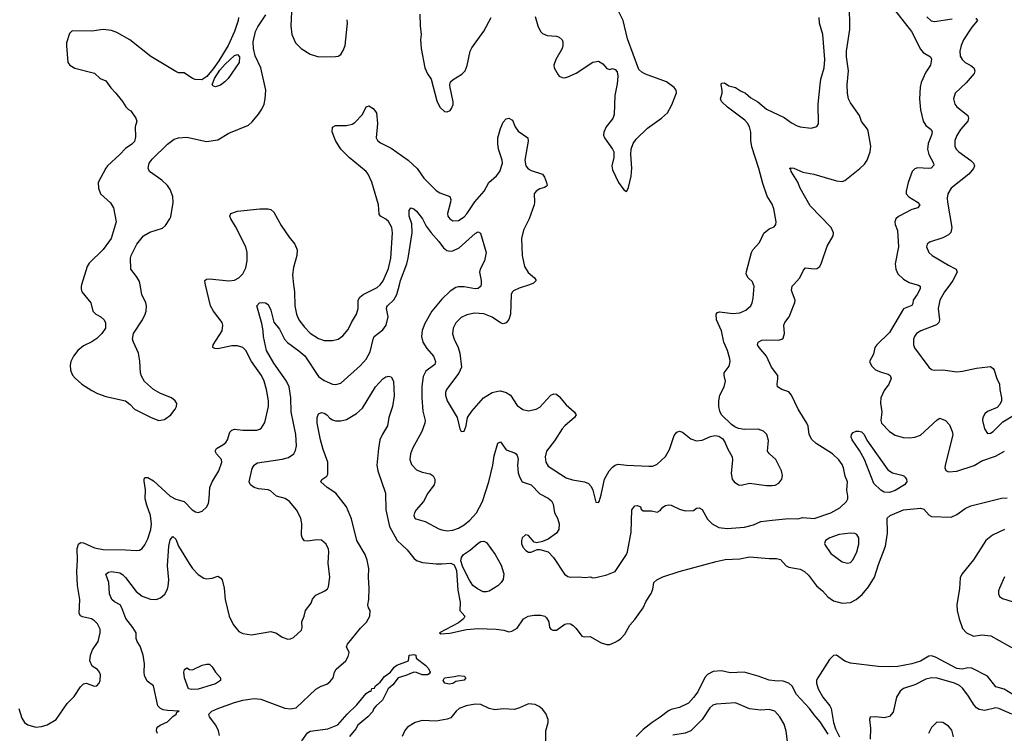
# Model space of a CAD drawing. Header units: inches. Extents: x 1682530 to 1839546, y 640742 to 791647.
# Tile 849 of 923: x 1812055 to 1819090, y 726792 to 731895. Entities that reach past the tile are written whole.
import ezdxf

# ---------------------------------------------------------------- set-up
doc = ezdxf.new("R2010")
doc.units = ezdxf.units.IN
doc.header["$MEASUREMENT"] = 0
doc.layers.add('B8712', color=7, linetype='Continuous')
doc.layers.add('B8713', color=7, linetype='Continuous')

msp = doc.modelspace()

# ---------------------------------------------------------------- linework, layer by layer
at = {"layer": 'B8712', "color": 5}
for points, elevation in [([(1812049, 726969), (1812070, 726901), (1812090, 726870.7), (1812112.3, 726852.3), (1812170, 726837.1), (1812210, 726841.6), (1812250, 726853), (1812314.5, 726890), (1812394.6, 727005.4), (1812443.3, 727056.7), (1812490, 727124.9), (1812510, 727145.5), (1812530.4, 727150.4), (1812590, 727130.5), (1812607, 727133), (1812623.7, 727150), (1812629.5, 727170), (1812631.3, 727210), (1812625.1, 727230), (1812610, 727249.4), (1812571.5, 727271.5), (1812555.6, 727310), (1812560.7, 727350), (1812574, 727390), (1812616.5, 727450), (1812630.5, 727510), (1812630, 727538), (1812610, 727575.8), (1812590, 727596.9), (1812569, 727610), (1812504.4, 727624.4), (1812490, 727632), (1812478.9, 727650), (1812485, 727750), (1812468.2, 727850), (1812462.8, 727950), (1812468.1, 728030), (1812466.2, 728113.8), (1812475, 728145), (1812490, 728155.6), (1812510, 728155), (1812590, 728118.6), (1812650, 728105.5), (1812810, 728104.2), (1812890, 728099), (1812910, 728102.6), (1812930, 728114), (1812950, 728139.3), (1812970, 728183), (1812991.4, 728250), (1812997, 728290), (1812989.8, 728350.2), (1812963.4, 728423.4), (1812952.1, 728470), (1812952.8, 728532.8), (1812943.8, 728596.2), (1812943.8, 728610), (1812950, 728622.4), (1812970, 728620.7), (1813010, 728598.8), (1813130, 728487.2), (1813170, 728467.1), (1813230, 728448.8), (1813288, 728390), (1813310, 728375.5), (1813330, 728370.6), (1813358.7, 728381.3), (1813389.7, 728410.3), (1813403.5, 728436.5), (1813409.7, 728470.3), (1813413.1, 728550), (1813429.8, 728590), (1813476.4, 728670), (1813499.7, 728730), (1813497.4, 728750), (1813462, 728790), (1813451.3, 728810), (1813461.6, 728830), (1813505.9, 728854.1), (1813527.1, 728872.8), (1813538.4, 728890), (1813555.2, 728944.8), (1813570, 728960.9), (1813590, 728966), (1813650, 728959.2), (1813750, 728959.5), (1813770, 728966.7), (1813782.5, 728977.5), (1813805.2, 729014.8), (1813831.6, 729130), (1813831.6, 729170), (1813818.5, 729250), (1813801, 729310), (1813782.9, 729350), (1813711.7, 729450), (1813670.8, 729530), (1813650, 729550.7), (1813610, 729562.2), (1813570, 729562), (1813470, 729542.4), (1813450, 729543.5), (1813435.1, 729550), (1813437.7, 729570), (1813500.3, 729670), (1813506.2, 729710), (1813500.4, 729730), (1813439.4, 729810), (1813417.5, 729850), (1813381.5, 730000)], 580), ([(1812497, 730000), (1812494, 729990), (1812493.4, 729970), (1812499.1, 729950), (1812563, 729870), (1812577.1, 729810), (1812599.1, 729790), (1812634.8, 729770), (1812659.1, 729750), (1812668.3, 729728.3), (1812668.4, 729690), (1812641.3, 729650), (1812604.8, 729615.2), (1812570, 729591.2), (1812510, 729562.4), (1812470.4, 729530), (1812439.3, 729490), (1812420.4, 729450), (1812416.1, 729423.9), (1812417.6, 729390), (1812432.5, 729352.5), (1812450, 729332.4), (1812499.1, 729290), (1812570, 729243.1), (1812610, 729222.4), (1812670, 729201.6), (1812810, 729170.5), (1812843.9, 729143.9), (1812874, 729110), (1812994.8, 729050), (1813050, 729028.9), (1813090, 729037), (1813135.6, 729070), (1813164.5, 729110), (1813174.5, 729130), (1813178, 729150), (1813165.2, 729170), (1813139, 729190), (1813062, 729222), (1813009.8, 729249.8), (1812947.3, 729307.3), (1812925.3, 729345.3), (1812917.7, 729370), (1812913.6, 729453.6), (1812904.7, 729510), (1812866.9, 729590), (1812861.7, 729610), (1812868.4, 729650), (1812931.2, 729750), (1812951.3, 729790), (1812958, 729810), (1812960.5, 729850), (1812956.3, 729870), (1812927.8, 729930), (1812914.4, 730000)], 620), ([(1813039.7, 726790), (1813033, 726810), (1813035.6, 726830), (1813042.2, 726837.8), (1813058, 726850), (1813110, 726874.9), (1813147.8, 726912.2), (1813173.6, 726930), (1813176.5, 726943.5), (1813195.3, 726950), (1813110, 726954.3), (1813080.4, 726960.4), (1813060.9, 726970), (1813042.9, 726990), (1813011, 727131), (1812965.1, 727165.1), (1812946.7, 727206.7), (1812943.9, 727230), (1812947.4, 727290), (1812938, 727350), (1812916.7, 727416.6), (1812893.3, 727450), (1812887.3, 727470), (1812888, 727510), (1812863.9, 727550), (1812812.9, 727613), (1812783.8, 727690), (1812772, 727710), (1812731.8, 727731.8), (1812713, 727750), (1812697.4, 727790), (1812691.8, 727871.8), (1812669.2, 727930), (1812690, 727945.5), (1812710, 727948.7), (1812770, 727940.2), (1812790, 727927.6), (1812810, 727906.3), (1812887.1, 727807), (1812930, 727773.6), (1812990, 727751.6), (1813029.7, 727750.3), (1813060.1, 727759.9), (1813092.2, 727787.8), (1813110, 727822.8), (1813115.4, 727844.6), (1813119.8, 727890), (1813109.9, 727990), (1813119.3, 728130), (1813130, 728174.9), (1813150, 728199.1), (1813170, 728180.7), (1813188.9, 728130), (1813265.4, 728005.4), (1813290, 727970.3), (1813330, 727928.5), (1813370, 727902.4), (1813390, 727896.4), (1813430, 727901.6), (1813470, 727914.9), (1813490, 727904.9), (1813501.6, 727890), (1813515.6, 727830), (1813523.8, 727750), (1813552.2, 727630), (1813579.3, 727570), (1813619.9, 727519.9), (1813650, 727506), (1813710, 727495.8), (1813850, 727520.4), (1813890, 727508), (1813930, 727480.5), (1813970, 727465.5), (1813990, 727467.7), (1814010, 727476.3), (1814067.3, 727530), (1814071.8, 727550), (1814071.5, 727590), (1814087.6, 727630), (1814096.2, 727670), (1814136.4, 727723.6), (1814147.6, 727752.4), (1814170, 727779.3), (1814234, 727810), (1814253.8, 727826.2), (1814260.9, 727839.1), (1814269.6, 727910), (1814259.7, 728010), (1814264.2, 728090), (1814260.7, 728110), (1814243.9, 728143.9), (1814210, 728172.3), (1814176.6, 728176.6), (1814110, 728167), (1814090, 728169.5), (1814080.1, 728180.1), (1814071.8, 728191.8), (1814067.8, 728210), (1814069.6, 728290), (1814063, 728330), (1814033.6, 728390), (1813982.9, 728450), (1813950.8, 728470.8), (1813890, 728488.2), (1813846, 728526), (1813830, 728534.3), (1813760.6, 728540.6), (1813730.9, 728550.9), (1813703.6, 728570), (1813693.3, 728590), (1813714.6, 728685.4), (1813729.8, 728710.2), (1813741, 728719), (1813754.3, 728725.7), (1813930, 728751.8), (1813975.6, 728764.4), (1814013.5, 728790), (1814026.5, 728813.5), (1814032.3, 728847.7), (1814026.8, 728930), (1813995.2, 729090), (1813991.7, 729191.7), (1813979, 729270), (1813960.8, 729310), (1813870, 729438.7), (1813818.5, 729530), (1813796.3, 729630), (1813795.1, 729670), (1813783.8, 729723.8), (1813749.3, 729850), (1813768.7, 729870), (1813793, 729873), (1813810.7, 729870.7), (1813830, 729858), (1813850, 729818), (1813871.7, 729731.7), (1813910, 729681.7), (1813945.6, 729610), (1813967.1, 729587.1), (1814050, 729528.1), (1814091.6, 729491.6), (1814190, 729343.6), (1814230, 729315.2), (1814290, 729288.9), (1814313.6, 729286.4), (1814350, 729295.8), (1814490, 729423.1), (1814530, 729468.8), (1814559.3, 729520.7), (1814579.2, 729610), (1814588.4, 729630), (1814650, 729677.4), (1814673.6, 729710), (1814687.8, 729770), (1814675.3, 729830), (1814678.6, 729841.4), (1814681.7, 729850), (1814728.9, 729891.1), (1814749.2, 729930), (1814767.2, 730000)], 560), ([(1814011.7, 730000), (1814017.8, 729950), (1814021.6, 729850), (1814032.8, 729790), (1814050.3, 729750), (1814090, 729695.3), (1814130, 729654.6), (1814190, 729614.9), (1814230, 729601.7), (1814290, 729601.1), (1814330, 729611.8), (1814364.7, 729635.3), (1814400.9, 729679.1), (1814424.5, 729730), (1814462, 729790), (1814472.8, 729830), (1814474, 729890), (1814483.8, 729910), (1814509.3, 729930.7), (1814610, 729981.1), (1814630, 729998.5), (1814631.1, 730000)], 580), ([(1815350.7, 730000), (1815350, 729989.5), (1815330, 729972.8), (1815310.1, 729969.8), (1815230, 729984.5), (1815190, 729985), (1815170, 729979.5), (1815130, 729955), (1815070, 729896.2), (1814999, 729810), (1814950, 729722), (1814930, 729672.3), (1814924.8, 729630), (1814935.2, 729590), (1814962.7, 729542.7), (1815010.2, 729490), (1815026.7, 729450), (1815021.1, 729430), (1814957.4, 729382.6), (1814937.1, 729342.9), (1814927.5, 729272.5), (1814927.4, 729190), (1814935.4, 729095.4), (1814951, 729030), (1814949.2, 729010), (1814929.1, 728950), (1814860.7, 728830), (1814846.5, 728790), (1814842.8, 728750), (1814853.9, 728713.9), (1814890, 728676.5), (1814930, 728658.9), (1814988.5, 728648.5), (1815010, 728634), (1815021.6, 728610), (1815021.3, 728590), (1815015.3, 728570), (1814970.3, 728510), (1814939.5, 728450), (1814886.4, 728390), (1814875.5, 728370), (1814870.6, 728350), (1814877.3, 728330), (1814884.8, 728324.8), (1814952.1, 728307.9), (1815050, 728254.6), (1815070, 728246.3), (1815110, 728239.5), (1815150, 728245.7), (1815190, 728260.3), (1815230, 728282.7), (1815270, 728315.6), (1815319.3, 728370), (1815361.1, 728450), (1815406.1, 728590), (1815435, 728710), (1815444.4, 728775.6), (1815470, 728866.8), (1815490, 728877.3), (1815530, 728820.4), (1815590, 728798.7), (1815603, 728790), (1815610, 728778.8), (1815615.1, 728755.1), (1815610.3, 728710), (1815615.8, 728655.8), (1815625.5, 728625.5), (1815644.9, 728590), (1815709, 728569), (1815770, 728504), (1815830, 728474.3), (1815853.9, 728453.9), (1815865.2, 728430), (1815875.6, 728370), (1815896.2, 728330), (1815910.2, 728290), (1815906.3, 728250), (1815890, 728224.2), (1815830, 728181.3), (1815790, 728163.7), (1815750, 728154.5), (1815730, 728158), (1815690, 728205.7), (1815670, 728212.4), (1815666, 728210), (1815645.8, 728190), (1815639.3, 728170), (1815639.8, 728150), (1815650, 728123.1), (1815670, 728099.1), (1815690, 728087.7), (1815710, 728088), (1815752.9, 728107.1), (1815770, 728107.3), (1815830, 728090.5), (1815868.2, 728050), (1815946.4, 727930), (1815970, 727912.7), (1815990, 727908.2), (1816050, 727910.6), (1816094, 727906), (1816130, 727911), (1816150, 727904.7), (1816170, 727906), (1816250, 727926), (1816309.6, 727950.4), (1816389.7, 728070), (1816396.8, 728090), (1816424.7, 728230), (1816429.5, 728390), (1816450, 728418), (1816470, 728422), (1816490, 728411.3), (1816496, 728396), (1816510, 728382), (1816570, 728384), (1816610, 728374.8), (1816630, 728386), (1816650, 728410.5), (1816670, 728421.6), (1816690, 728426), (1816710, 728423.8), (1816770, 728394), (1816810, 728382.8), (1816870, 728386), (1816890, 728402.8), (1816910, 728405.5), (1816930, 728392.4), (1816970, 728324), (1817001.5, 728290), (1817050, 728263.5), (1817110, 728256.3), (1817232.7, 728267.3), (1817296.9, 728283.1), (1817350, 728306), (1817430, 728316.9), (1817550, 728328.8), (1817613.4, 728326.6), (1817650, 728336.4), (1817730, 728329.2), (1817850, 728369.4), (1817914.8, 728405.2), (1817962, 728450), (1817971.3, 728470), (1817972.5, 728487.5), (1817965.4, 728530), (1817969.6, 728590), (1817952.4, 728630), (1817940.4, 728690), (1817930, 728714.5), (1817908.1, 728748.1), (1817862, 728790), (1817745.3, 728865.3), (1817713.2, 728893.2), (1817695, 728930), (1817687.7, 728987.7), (1817679.7, 729010), (1817617.6, 729110), (1817569.8, 729209.8), (1817550, 729234.7), (1817499, 729250), (1817469.6, 729269.7), (1817466, 729290), (1817472.6, 729327.4), (1817471.2, 729350), (1817426.2, 729410), (1817389.9, 729489.8), (1817336.9, 729550), (1817325.6, 729570), (1817332, 729590), (1817356.8, 729603.2), (1817390, 729606.9), (1817475.8, 729604.2), (1817501.2, 729610), (1817510, 729618.8), (1817519.7, 729650), (1817515.1, 729710), (1817522.4, 729730), (1817552.1, 729770), (1817592.5, 729872.5), (1817595.1, 729890), (1817570, 729958), (1817573, 729990), (1817582.5, 730000)], 560), ([(1815696.6, 730000), (1815624, 729976), (1815583.2, 729956.8), (1815572.8, 729947.2), (1815566, 729930), (1815562.2, 729790), (1815549.4, 729750.6), (1815530, 729728), (1815510, 729720.4), (1815490, 729727.4), (1815430, 729767.4), (1815370, 729790.7), (1815303.7, 729796.3), (1815250, 729785.4), (1815210, 729766), (1815170, 729727.3), (1815151.5, 729690), (1815148.2, 729648.2), (1815159.1, 729610), (1815186.8, 729550), (1815199.4, 729510), (1815210.2, 729410), (1815192.8, 729367.2), (1815105.3, 729250), (1815097.6, 729230), (1815097.6, 729210), (1815109.1, 729169.1), (1815179.3, 729050), (1815198.8, 728970), (1815210, 728951.3), (1815230, 728952), (1815245.2, 728990), (1815255.1, 729050), (1815285, 729095), (1815369.2, 729190.8), (1815430, 729228.2), (1815470, 729239.7), (1815490, 729240.2), (1815530.1, 729230.1), (1815560.3, 729210), (1815610, 729136.4), (1815650, 729106.7), (1815690, 729097.6), (1815744, 729110), (1815770, 729125.3), (1815850, 729210.6), (1815870, 729220.7), (1815890, 729216.3), (1815910, 729200.5), (1815960.2, 729140.2), (1816016.3, 729090), (1816030.5, 729070), (1816019.3, 729050), (1815950.3, 728990), (1815931.7, 728968.3), (1815875.6, 728884.4), (1815818.2, 728810), (1815808.2, 728770), (1815814.3, 728730), (1815830, 728702.6), (1815959.6, 728619.6), (1816005.1, 728605.1), (1816091.1, 728591.1), (1816118.2, 728578.2), (1816137.2, 728557.2), (1816150.3, 728530.3), (1816170, 728446), (1816190, 728442.8), (1816194, 728450), (1816210, 728498), (1816234.2, 728610), (1816266.5, 728670), (1816290, 728695.2), (1816310, 728710.2), (1816330, 728717.6), (1816390, 728710.2), (1816550, 728701.8), (1816576.3, 728703.7), (1816606.3, 728713.7), (1816670, 728770.6), (1816698, 728822), (1816730, 728922), (1816750, 728945.5), (1816770, 728953), (1816790, 728946), (1816850, 728898), (1816890, 728884.2), (1816930, 728888.5), (1816990, 728914.9), (1817021.4, 728921.4), (1817050, 728917.3), (1817077.6, 728897.6), (1817096.3, 728870), (1817112.4, 728830), (1817145.5, 728770), (1817148.1, 728748.1), (1817137.1, 728650), (1817146, 728610), (1817159.1, 728590), (1817190, 728568.2), (1817210, 728566), (1817270, 728580.3), (1817390, 728564.9), (1817430, 728564.4), (1817453.3, 728566.7), (1817479.1, 728580.9), (1817500.9, 728610), (1817504.5, 728635.5), (1817498.7, 728670), (1817458, 728750), (1817411.2, 728790), (1817397.4, 728810), (1817405.6, 728885.6), (1817392.3, 728930), (1817370, 728951.8), (1817330, 728967.6), (1817230, 728963.6), (1817190, 728971.6), (1817163.5, 728983.5), (1817140.5, 729000.5), (1817070, 729069.3), (1817056.9, 729096.9), (1817050, 729128), (1817049.7, 729170), (1817057.4, 729210), (1817087.6, 729270), (1817098.4, 729310), (1817087.3, 729350), (1817087.3, 729370), (1817123.3, 729416.7), (1817131.5, 729450), (1817129.6, 729470), (1817110.9, 729530), (1817086.2, 729590), (1817068.8, 729670), (1817033.6, 729750), (1817029.8, 729790.2), (1817039.7, 729800.3), (1817054, 729806), (1817150, 729794.9), (1817200.6, 729799.4), (1817243, 729817), (1817277.4, 729850), (1817288.4, 729870), (1817296, 729904), (1817301.8, 729990), (1817298.1, 730000)], 580), ([(1818468.1, 730000), (1818477.5, 729997.5), (1818488.2, 729990), (1818487.9, 729970), (1818467.5, 729930), (1818438, 729890), (1818434.8, 729865.2), (1818428.1, 729851.9), (1818370, 729827.8), (1818270, 729658.8), (1818178, 729570), (1818165.3, 729550), (1818155.6, 729504.4), (1818126.7, 729450), (1818141.1, 729421.1), (1818170, 729392.4), (1818210, 729373.7), (1818259.5, 729359.5), (1818274.8, 729350), (1818282, 729330), (1818263.8, 729290), (1818230, 729243.7), (1818206.3, 729190), (1818205.8, 729154.1), (1818214.9, 729090), (1818207.9, 729030), (1818212, 729010), (1818268.9, 728950), (1818310, 728924.9), (1818366.6, 728906.6), (1818414.2, 728905.9), (1818450, 728910.3), (1818490, 728923.7), (1818610, 729034.9), (1818630, 729044.9), (1818670.2, 729030.2), (1818697, 728997), (1818717.6, 728950), (1818721.3, 728930), (1818667.5, 728707.5), (1818665.8, 728690), (1818671.2, 728671.2), (1818690, 728661), (1818750, 728666.4), (1818873.2, 728706.8), (1818930, 728740.1), (1819026.4, 728773.6), (1819091, 728809)], 560), ([(1818699.6, 730000), (1818661.6, 729950), (1818628.4, 729890), (1818617.5, 729830), (1818626.5, 729750), (1818621.3, 729730), (1818605.7, 729714.3), (1818492.7, 729670), (1818462, 729650), (1818447.8, 729630), (1818440.8, 729610), (1818441.2, 729570), (1818448.9, 729548.9), (1818550, 729410.3), (1818570, 729394.6), (1818588.1, 729388.1), (1818650, 729390.2), (1818750, 729376.5), (1818790, 729381.2), (1818890, 729404.4), (1818973, 729413), (1818990, 729414.6), (1819010, 729402), (1819017.6, 729390), (1819035.8, 729330), (1819056.3, 729290), (1819056.4, 729250), (1819068.5, 729190), (1819068.4, 729170), (1819057.7, 729142.3), (1819037.7, 729122.3), (1818970, 729093.6), (1818950, 729076), (1818935.5, 729050), (1818933, 729030), (1818948.8, 728968.8), (1818970, 728936), (1818990, 728938.8), (1819010, 728950.7), (1819079.5, 729020.5), (1819150, 729062.4)], 580), ([(1813482.7, 726777.3), (1813475.6, 726810), (1813456.8, 726850), (1813411.9, 726910), (1813407, 726930), (1813428.4, 726950), (1813471.5, 726970), (1813590, 727012.2), (1813650, 727029.4), (1813730, 727040.7), (1813777.6, 727037.6), (1813950, 726973), (1813990, 726968.4), (1814030, 726974.8), (1814171, 727109), (1814209.2, 727130), (1814250, 727144.9), (1814270, 727159.3), (1814293.6, 727190), (1814303.7, 727230), (1814317, 727250), (1814385.2, 727310), (1814402, 727342), (1814409.2, 727370), (1814389.3, 727410), (1814396, 727430), (1814490, 727544.4), (1814533.1, 727586.9), (1814555.8, 727630), (1814558.3, 727670), (1814546.3, 727690), (1814542.7, 727710), (1814548.4, 727750), (1814550.6, 727830), (1814546.2, 727910), (1814549, 727971), (1814536.5, 728030), (1814522.5, 728070), (1814462.5, 728170), (1814425.5, 728325.5), (1814390, 728412.3), (1814314.5, 728510), (1814252, 728550), (1814207.3, 728590), (1814212.7, 728607.3), (1814248.7, 728630), (1814255.5, 728644.5), (1814255.6, 728730), (1814222.6, 728822.6), (1814205.1, 728890), (1814179.7, 729010), (1814180.7, 729050), (1814190, 729076), (1814210, 729086.8), (1814230, 729082), (1814250, 729070.5), (1814270, 729046.8), (1814290, 729033.4), (1814310, 729027.7), (1814350, 729026), (1814390, 729037), (1814460.9, 729079.1), (1814502.9, 729117.1), (1814596, 729270), (1814650, 729326), (1814670, 729341), (1814690, 729346), (1814710, 729342), (1814726, 729310), (1814730, 729206), (1814717.6, 729130), (1814692.2, 729050), (1814683.1, 728990), (1814647.8, 728932.2), (1814628.3, 728890), (1814617.7, 728830), (1814607.1, 728710), (1814612.5, 728670), (1814668.7, 728508.7), (1814671.9, 728390), (1814695.9, 728270), (1814752.8, 728170), (1814823.8, 728103.8), (1814870, 728043.8), (1814890, 728028.2), (1814933.4, 728013.4), (1815030, 728004.6), (1815070, 728003.6), (1815136, 728010), (1815158, 727998), (1815175.8, 727955.8), (1815184.1, 727815.9), (1815200.8, 727730), (1815199.1, 727670), (1815234.8, 727630), (1815224.9, 727610), (1815190, 727583.1), (1815054, 727510), (1815064.5, 727504.5), (1815127.7, 727507.7), (1815246.2, 727533.8), (1815330, 727541.9), (1815458, 727538), (1815514, 727530), (1815550, 727518.8), (1815570, 727522), (1815610, 727543.8), (1815654.7, 727610), (1815688.4, 727630), (1815730, 727638.1), (1815777.4, 727637.4), (1815806.8, 727630), (1815818.9, 727618.9), (1815834.4, 727590), (1815840.5, 727550), (1815850, 727537.3), (1815864.7, 727530), (1815890, 727530.4), (1815950, 727573.1), (1815970, 727577.7), (1815990, 727574), (1816010, 727562.3), (1816030, 727541.7), (1816070, 727487.2), (1816090, 727481.3), (1816130, 727483.8), (1816210, 727439.5), (1816250, 727428.4), (1816270, 727428.4), (1816310, 727443.1), (1816330, 727455.8), (1816350, 727470.4), (1816377.6, 727502.4), (1816415.1, 727564.9), (1816450, 727605.5), (1816509.9, 727690.1), (1816530, 727736.3), (1816567.2, 727792.8), (1816577.4, 727822.6), (1816585.8, 727870), (1816607, 727890), (1816650, 727911.1), (1816765.6, 727950), (1817030, 728021.2), (1817094.3, 728034.3), (1817200.4, 728039.6), (1817270, 728054.2), (1817410, 728042), (1817462, 728042), (1817490, 728034.9), (1817530.3, 727990.3), (1817550, 727979.5), (1817630, 727966.4), (1817662, 727950), (1817690, 727923), (1817747.4, 727847.4), (1817790, 727811.8), (1817828.8, 727768.8), (1817870, 727739), (1817930, 727723.9), (1817990, 727728.2), (1818030, 727748.4), (1818074.7, 727785.3), (1818119.8, 727840.2), (1818162.5, 727910), (1818190, 728000.4), (1818239.8, 728130), (1818255.6, 728224.4), (1818252.4, 728330), (1818274.7, 728350), (1818370, 728391), (1818490, 728402), (1818515.6, 728395.6), (1818552, 728352), (1818570, 728343.7), (1818710, 728338), (1818750, 728356.5), (1818810, 728400.4), (1818850, 728419.3), (1819070, 728474), (1819110, 728476)], 540), ([(1819090, 728248.7), (1819006, 728210), (1818957.1, 728170), (1818870, 728032.7), (1818786, 727930), (1818774.8, 727905.2), (1818768.4, 727828.4), (1818750.2, 727710), (1818752.6, 727670), (1818767.6, 727610), (1818790, 727542), (1818819.3, 727510), (1818870, 727486.3), (1818930, 727496.5), (1818994, 727490), (1819171.3, 727390)], 540), ([(1819090, 727912.3), (1819054.9, 727830), (1819048.2, 727810), (1819047.7, 727790), (1819056, 727770), (1819075.9, 727755.9), (1819151.8, 727731.8)], 560), ([(1814070, 726739.6), (1814110, 726794.9), (1814130, 726807.2), (1814256.3, 726823.7), (1814328.1, 726851.9), (1814394, 726930), (1814464.4, 726995.6), (1814530, 727078), (1814554, 727094), (1814566, 727094), (1814570, 727112), (1814590, 727114), (1814595.3, 727130), (1814630, 727158.8), (1814661.4, 727198.6), (1814702.9, 727230), (1814730, 727266.4), (1814750, 727280.4), (1814832.7, 727310), (1814838.4, 727350), (1814870, 727356.9), (1814884.9, 727350), (1814887.3, 727330), (1814957.3, 727277.3), (1814975.8, 727255.8), (1814987.7, 727230), (1814981.4, 727218.6), (1814968.6, 727211.4), (1814930, 727209.6), (1814890, 727226.3), (1814870, 727229.6), (1814814.4, 727205.6), (1814758.8, 727190), (1814719.8, 727140.2), (1814688.6, 727111.4), (1814647.6, 727030), (1814601.7, 726990), (1814585.8, 726970), (1814574.6, 726945.4), (1814541.5, 726910), (1814470, 726851.1), (1814456.7, 726823.3), (1814412.2, 726770)], 520), ([(1819150, 727069.9), (1819089, 727109), (1819030, 727125.6), (1818970, 727199.8), (1818857.5, 727257.4), (1818830, 727260.7), (1818789.3, 727250.7), (1818750, 727256.3), (1818597.5, 727337.5), (1818570, 727346.5), (1818550, 727344.1), (1818490.8, 727309.2), (1818430, 727289.9), (1818329.2, 727270.8), (1818267, 727267), (1818189.3, 727270.7), (1817990, 727292.8), (1817949.2, 727309.1), (1817890, 727351.8), (1817870, 727348.6), (1817839.6, 727320.4), (1817756.5, 727190), (1817748.6, 727171.4), (1817746.8, 727150), (1817759.7, 727110), (1817792.9, 727050), (1817842, 726990), (1817851.6, 726970), (1817868.6, 726868.6), (1817883.5, 726823.5), (1817913.1, 726766.9)], 540), ([(1817830, 726787.3), (1817774.1, 726874.1), (1817730, 726924.7), (1817698.4, 726970), (1817604.8, 727070), (1817572.8, 727130), (1817550, 727151.2), (1817510, 727166.2), (1817450, 727167.1), (1817410, 727173.4), (1817330, 727201.8), (1817230, 727229.8), (1817130, 727225.7), (1817070, 727238.2), (1817010, 727234.5), (1816970, 727213.2), (1816948.8, 727191.2), (1816898.9, 727090), (1816870, 727047.5), (1816832.3, 727007.7), (1816770, 726976.4), (1816710, 726963.2), (1816690, 726954), (1816631.7, 726908.3), (1816572.5, 726870), (1816510, 726819.1), (1816460.4, 726770)], 540), ([(1819142.4, 726930), (1819050, 726970.8), (1819030, 726973.6), (1818950, 726956), (1818910, 726963), (1818890, 726975.1), (1818873.4, 726993.4), (1818830, 727064.7), (1818790, 727116.3), (1818770, 727134), (1818734.5, 727150), (1818610, 727187.8), (1818570, 727189.8), (1818530, 727178.7), (1818450, 727138.7), (1818370, 727112.3), (1818346.1, 727093.9), (1818318.3, 727050), (1818295.6, 726944.4), (1818270, 726912.3), (1818230, 726902.9), (1818170.7, 726909.3), (1818131.6, 726908.4), (1818126.8, 726890), (1818132.7, 726830), (1818130.4, 726750)], 560), ([(1815813.5, 726730), (1815815, 726810), (1815831.6, 726870), (1815831.6, 726890), (1815813, 726933), (1815790, 726965.1), (1815765.1, 726985.1), (1815738, 726998), (1815690, 727003.6), (1815625.9, 726974.1), (1815590, 726963.5), (1815510, 726967.3), (1815450, 726960.4), (1815410, 726970.8), (1815350, 726999.1), (1815310, 727001.6), (1815243.8, 726990), (1815194.9, 726970), (1815172.6, 726950), (1815136.1, 726903.9), (1815110, 726892.4), (1815030, 726878.5), (1814930, 726883.2), (1814879.3, 726870), (1814824.6, 726835.4), (1814807, 726813), (1814786.9, 726770)], 540), ([(1817550, 726658), (1817530, 726808.7), (1817516.6, 726856.6), (1817486.3, 726910), (1817450, 726949.6), (1817410, 726962.4), (1817350, 726958.3), (1817270, 726966.8), (1817170, 727009.8), (1817030, 727001.1), (1817007.2, 726992.8), (1816984.8, 726975.2), (1816931.7, 726890), (1816850, 726809.7), (1816810, 726793.3), (1816720.5, 726779.5)], 560), ([(1818726.5, 726766.5), (1818714.8, 726814.8), (1818690, 726844.2), (1818650, 726869.4), (1818608, 726872), (1818570, 726833.2), (1818548.2, 726790)], 580)]:
    msp.add_lwpolyline(points, dxfattribs=dict(at, elevation=elevation))
for points, elevation in [([(1818270, 728513.6), (1818230, 728516.1), (1818207.4, 728530), (1818158.2, 728578.2), (1818090.7, 728750), (1818054.9, 728814.9), (1818002.3, 728890), (1817994.6, 728910), (1817998, 728930), (1818010, 728943.2), (1818030, 728952.2), (1818050, 728953.6), (1818070, 728948.3), (1818088.3, 728930), (1818108.2, 728888.2), (1818257.4, 728677.4), (1818290, 728654), (1818357.8, 728637.8), (1818376.3, 728630), (1818382.3, 728622.3), (1818390.5, 728610), (1818392.4, 728590), (1818375.8, 728570), (1818310, 728529.4)], 540), ([(1817990, 728223.4), (1817910, 728213.4), (1817844, 728190), (1817811.6, 728170), (1817804.9, 728150), (1817810, 728137.3), (1817850, 728078.4), (1817930, 728018), (1817970, 728008), (1817990, 728014), (1818010, 728034), (1818036.8, 728090), (1818050, 728144.7), (1818051.1, 728170), (1818049.6, 728190), (1818034.9, 728214.9), (1818020.7, 728220.7)], 560), ([(1815390, 727804), (1815365.1, 727805.1), (1815324.9, 727824.9), (1815291.8, 727850), (1815267.5, 727887.5), (1815221.3, 727981.3), (1815205.7, 728025.7), (1815210.6, 728050), (1815226.5, 728070), (1815276.1, 728103.9), (1815330, 728152.2), (1815350, 728163.5), (1815370, 728165.6), (1815390, 728156), (1815452.7, 728070), (1815495.3, 727995.3), (1815513.2, 727933.2), (1815510, 727892), (1815495.6, 727870), (1815470, 727847.1), (1815410, 727809.9)], 540), ([(1813284.9, 727104.9), (1813261.3, 727110), (1813231.6, 727190), (1813227.6, 727230), (1813232.5, 727247.5), (1813250, 727261), (1813268.4, 727248.4), (1813290, 727246), (1813359.4, 727280.6), (1813390, 727286.7), (1813410, 727285.7), (1813430, 727268.5), (1813454, 727230), (1813488.8, 727190), (1813490.3, 727170), (1813454.4, 727145.6), (1813330, 727108)], 540), ([(1815123.9, 727143.9), (1815093.2, 727150), (1815080.9, 727170), (1815089, 727190), (1815162, 727198), (1815190, 727206.7), (1815230, 727200.4), (1815241.6, 727190), (1815230, 727172.7), (1815170, 727163.5), (1815150, 727149.7)], 520)]:
    msp.add_lwpolyline(points, close=True, dxfattribs=dict(at, elevation=elevation))
at = {"layer": 'B8713', "color": 5}
for points, elevation in [([(1815737.4, 731917.4), (1815755.8, 731850), (1815776.5, 731810), (1815790, 731796.5), (1815823.1, 731783.1), (1815890, 731777.5), (1815910, 731770.2), (1815931.7, 731751.7), (1815936.5, 731736.5), (1815936.2, 731710), (1815930.2, 731690), (1815885.5, 731610), (1815871.8, 731570), (1815874, 731550), (1815900.9, 731500.9), (1815910.3, 731490.3), (1815930, 731481.6), (1815950, 731480.3), (1815970, 731485.3), (1816030, 731512.7), (1816150, 731590.3), (1816190, 731598.7), (1816220.3, 731580.3), (1816250, 731544.9), (1816270, 731539.1), (1816290, 731544.9), (1816310, 731539.1), (1816322.8, 731522.8), (1816328.4, 731490), (1816322.8, 731437.2), (1816306, 731354), (1816303, 731217), (1816292.2, 731187.8), (1816244.2, 731130), (1816228.5, 731090), (1816226.4, 731070), (1816232.4, 731050), (1816290.2, 730970.2), (1816299, 730950), (1816299, 730910), (1816285.5, 730850), (1816290, 730820.7), (1816332.7, 730730), (1816370, 730678.8), (1816390, 730666.8), (1816392.7, 730670), (1816405.6, 730694.4), (1816424.7, 730775.3), (1816427.3, 730832.7), (1816420.2, 730930), (1816424.3, 730970), (1816437.7, 731010), (1816459.2, 731040.8), (1816539.5, 731120.5), (1816639.5, 731190), (1816682, 731230), (1816714.9, 731285.1), (1816747.8, 731372.2), (1816745.4, 731390), (1816729.8, 731410), (1816677.2, 731450), (1816525.3, 731505.3), (1816499.4, 731519.4), (1816479.2, 731539.2), (1816396.9, 731756.9), (1816366, 731890), (1816326.8, 731970)], 620), ([(1817582.5, 730000), (1817629.7, 730050), (1817656, 730104), (1817670, 730121.6), (1817730, 730113.1), (1817750, 730114.9), (1817770.7, 730129.3), (1817784, 730156), (1817824.2, 730275.8), (1817867.4, 730350), (1817869.8, 730370), (1817852.3, 730410), (1817703.2, 730563.2), (1817631.2, 730690), (1817613.4, 730733.4), (1817567.6, 730810), (1817564.1, 730824.1), (1817555.3, 730830), (1817563.2, 730836.8), (1817586.6, 730833.4), (1817650, 730803.7), (1817729.7, 730790.3), (1817890, 730742.3), (1817930, 730738.7), (1817950, 730745.7), (1818056.5, 730830), (1818090, 730862.6), (1818110, 730890.4), (1818131.4, 730950), (1818136.8, 730990), (1818117.3, 731097.3), (1818112.2, 731112.2), (1818070, 731167.6), (1818055.3, 731210), (1817990, 731300.9), (1817976.9, 731330), (1817968.6, 731370), (1817965.8, 731430), (1817976.2, 731530), (1817963.2, 731630), (1817962.8, 731670), (1817985.8, 731825.8), (1817983.5, 732010)], 560), ([(1813618.4, 731910), (1813614.9, 731890), (1813590.3, 731810), (1813545, 731710), (1813478.4, 731601.6), (1813436, 731544), (1813391, 731489), (1813355.9, 731464.1), (1813308, 731468), (1813290, 731475.4), (1813230, 731515.6), (1813190, 731515.4), (1813170, 731524), (1812992.7, 731632.7), (1812840.7, 731750), (1812750, 731803.5), (1812710, 731818.7), (1812650, 731825.4), (1812570, 731812.1), (1812430, 731814.7), (1812410, 731797.2), (1812390.4, 731730), (1812388.6, 731708.6), (1812399.1, 731590), (1812414, 731570), (1812448.8, 731548.8), (1812590, 731513.1), (1812630, 731475.3), (1812670, 731458.3), (1812707, 731407), (1812742.3, 731370), (1812788.7, 731310), (1812812.2, 731272.2), (1812832.4, 731252.4), (1812850, 731242.8), (1812884.9, 731190), (1812891.3, 731170), (1812879, 731130), (1812882, 731058), (1812875.3, 731024.7), (1812855.6, 731004.4), (1812810, 730975.1), (1812770.6, 730930), (1812683.1, 730850), (1812670, 730834), (1812614.9, 730730), (1812617.1, 730690), (1812632.7, 730650), (1812704.4, 730584.4), (1812726, 730550), (1812743.1, 730450), (1812708.2, 730330), (1812650, 730252.3), (1812550, 730153.2), (1812536.3, 730130), (1812497, 730000)], 620), ([(1812914.4, 730000), (1812910, 730022.7), (1812890, 730058), (1812849.7, 730110), (1812847, 730190), (1812851.5, 730208.5), (1812891.3, 730290), (1812940.5, 730350), (1812985.3, 730374.7), (1813074.7, 730405.3), (1813097, 730423), (1813128, 730470), (1813133.9, 730486.1), (1813151.6, 730588.4), (1813149.8, 730630), (1813130, 730681.3), (1813109.7, 730710), (1813070, 730748.4), (1812982.9, 730810), (1812972.9, 730832.9), (1812980.5, 730870), (1813001.5, 730898.5), (1813110, 731006), (1813158.6, 731041.4), (1813189.6, 731050.3), (1813250, 731055.6), (1813390, 731024.9), (1813470, 731035.5), (1813550, 731084.4), (1813690, 731140.4), (1813716, 731164), (1813761.2, 731218.8), (1813785.9, 731254.1), (1813800.5, 731290), (1813809.7, 731330), (1813812.2, 731390), (1813776.8, 731550), (1813736.3, 731636.3), (1813724.5, 731690), (1813722.7, 731737.3), (1813738.9, 731810), (1813756, 731844), (1813814, 731930)], 620), ([(1813995.8, 731950), (1813992.6, 731850), (1813999, 731790), (1814025.3, 731730), (1814065.7, 731690), (1814130, 731649.1), (1814190, 731630.2), (1814310, 731631.7), (1814330, 731634.6), (1814350, 731647), (1814365.9, 731674.1), (1814379.3, 731710), (1814397, 731870), (1814395.1, 731895.1)], 620), ([(1814914.1, 731934.1), (1814915, 731850), (1814922, 731790), (1814918.6, 731750), (1814922, 731690), (1814950.3, 731550), (1814968.4, 731508.4), (1814994, 731470), (1815034.6, 731314.6), (1815057.3, 731270), (1815090, 731238.8), (1815110, 731236), (1815130, 731246), (1815140.2, 731259.8), (1815151.6, 731288.4), (1815151.5, 731308.5), (1815129.6, 731410), (1815127.8, 731430), (1815133.6, 731450), (1815151.8, 731468.2), (1815213.6, 731506.4), (1815236.4, 731530), (1815252.9, 731567.1), (1815274.4, 731670), (1815286.2, 731693.8), (1815370, 731813.4), (1815423.4, 731910)], 620), ([(1817298.1, 730000), (1817290, 730021.6), (1817258.4, 730050), (1817245.1, 730074.9), (1817246.6, 730093.4), (1817284, 730230), (1817294, 730250), (1817339.3, 730300.7), (1817371.9, 730368.1), (1817410, 730398.7), (1817445.3, 730414.7), (1817456.9, 730430), (1817460.4, 730450), (1817443.4, 730543.4), (1817430, 730575.1), (1817394.1, 730634.1), (1817363.4, 730723.4), (1817336.4, 730830), (1817286.7, 730986.7), (1817277.7, 731030), (1817277.7, 731090), (1817268, 731130), (1817255.3, 731155.3), (1817236.6, 731176.6), (1817111.5, 731270), (1817068.7, 731310), (1817062, 731330), (1817073.2, 731370), (1817074, 731390), (1817066.3, 731430), (1817070, 731441), (1817090, 731444), (1817121.1, 731421.1), (1817170, 731410.3), (1817205.2, 731385.2), (1817241.6, 731370), (1817277.4, 731337.4), (1817328.2, 731308.2), (1817390, 731254.9), (1817515.6, 731195.6), (1817570, 731157), (1817610, 731136.4), (1817630, 731128.4), (1817710, 731119.1), (1817749.5, 731130.5), (1817760.9, 731150), (1817759.7, 731290), (1817773.2, 731430), (1817779, 731470), (1817802.3, 731550), (1817807, 731610), (1817792.2, 731790), (1817768.4, 731870), (1817767.4, 731910)], 580), ([(1818305.2, 731965.2), (1818427.1, 731810), (1818490, 731683.1), (1818510, 731661.3), (1818562.8, 731630), (1818570, 731612), (1818562.4, 731570), (1818530, 731520.9), (1818495.2, 731444.8), (1818488.5, 731411.5), (1818483, 731330), (1818490.1, 731250), (1818510.1, 731170.1), (1818530, 731138.3), (1818566.7, 731110), (1818573, 731093), (1818569.2, 731070), (1818546.4, 731010), (1818541.4, 730970), (1818551, 730930), (1818584, 730870), (1818585.1, 730854.9), (1818566.7, 730833.3), (1818550, 730829.8), (1818470, 730834.9), (1818450, 730829), (1818431, 730810), (1818402.7, 730730), (1818388.3, 730670), (1818389.4, 730650), (1818407.4, 730627.4), (1818468.7, 730590), (1818486.4, 730570), (1818470.7, 730550), (1818430, 730537.4), (1818332.5, 730487.5), (1818315.3, 730470), (1818308.4, 730450), (1818310.2, 730430), (1818327.1, 730387.1), (1818333.9, 730270), (1818310.2, 730150.2), (1818313.4, 730110), (1818330, 730078.5), (1818370, 730040.7), (1818410, 730015.8), (1818468.1, 730000)], 560), ([(1818887, 731907), (1818897, 731890), (1818857.6, 731842.4), (1818798, 731750), (1818780.9, 731710), (1818771.1, 731670), (1818775, 731635), (1818787.6, 731610), (1818809.5, 731589.5), (1818850, 731567.9), (1818870.7, 731550.7), (1818878.6, 731530), (1818874.9, 731510), (1818817.7, 731442.3), (1818738.4, 731370), (1818726.7, 731330), (1818736.5, 731290), (1818750, 731272.4), (1818828.5, 731210), (1818834.6, 731190), (1818828.9, 731170), (1818777.3, 731110), (1818750, 731067), (1818735.3, 731030), (1818736, 730990), (1818746, 730970), (1818764.2, 730950), (1818850, 730888.8), (1818868.8, 730870), (1818876.5, 730850), (1818869, 730830), (1818835.5, 730790), (1818710.3, 730690), (1818686.5, 730650), (1818681.2, 730618.8), (1818682.6, 730590), (1818715.4, 730410), (1818706.9, 730373.1), (1818690, 730356.8), (1818650, 730336), (1818555.5, 730304.5), (1818538.8, 730290), (1818533.4, 730270), (1818550.6, 730230), (1818573, 730210), (1818690, 730139.6), (1818736.8, 730116.8), (1818746.7, 730110), (1818751.6, 730090), (1818722.3, 730030), (1818699.6, 730000)], 580), ([(1818535.3, 731915.3), (1818567.5, 731887.5), (1818590, 731882), (1818717.9, 731902.1)], 580), ([(1814631.1, 730000), (1814652, 730028.1), (1814690, 730117.1), (1814706.4, 730190), (1814719.5, 730370), (1814712.9, 730410), (1814690, 730450.8), (1814670, 730468.1), (1814632.2, 730490), (1814623.4, 730503.4), (1814618.9, 730570), (1814570, 730733), (1814545, 730790), (1814530, 730810.6), (1814409.8, 730910), (1814348.9, 730970), (1814311.8, 731030), (1814287.5, 731092.5), (1814290, 731126), (1814310, 731139.5), (1814390, 731137.4), (1814430, 731147.4), (1814450, 731158.9), (1814504.1, 731215.9), (1814530, 731270.7), (1814543.6, 731276.4), (1814550, 731278), (1814580.4, 731260.4), (1814603, 731230), (1814611.9, 731151.9), (1814602.2, 731050), (1814610.3, 731030), (1814633.3, 731013.3), (1814710, 730975.2), (1814829.2, 730890), (1814893.8, 730830), (1814942.2, 730762.2), (1815030, 730673.4), (1815056.7, 730656.7), (1815128.2, 730630), (1815134.7, 730610), (1815133.4, 730590), (1815111.6, 730510), (1815114.9, 730490), (1815127, 730470), (1815150, 730456.5), (1815190, 730458.3), (1815230, 730484.4), (1815250, 730506.5), (1815307.2, 730592.8), (1815372.4, 730670), (1815406.4, 730730), (1815462.5, 730777.6), (1815485.4, 730810), (1815503.2, 730870), (1815501.2, 730890), (1815475.6, 730970), (1815469.8, 731010.2), (1815470.9, 731050), (1815490, 731117.3), (1815510, 731162.8), (1815530, 731186.8), (1815550.6, 731190.6), (1815576.3, 731176.3), (1815595.3, 731130), (1815617.3, 731097.3), (1815686, 731050), (1815687.1, 731027.1), (1815663.3, 730890), (1815671.6, 730850), (1815688.8, 730828.8), (1815710, 730815.7), (1815789.4, 730789.4), (1815805.3, 730770), (1815819.5, 730730), (1815823, 730710), (1815817.4, 730702.6), (1815805.1, 730694.9), (1815770, 730686.6), (1815743.8, 730670), (1815730.4, 730650), (1815733.4, 730590), (1815730.3, 730570), (1815694.9, 730470), (1815653.6, 730390), (1815639.7, 730330), (1815645.2, 730210), (1815661.2, 730130), (1815687.1, 730087.1), (1815732.4, 730050), (1815745.5, 730030), (1815726.8, 730010), (1815696.6, 730000)], 580), ([(1813381.5, 730000), (1813379.1, 730010), (1813378.4, 730030), (1813390, 730040.4), (1813410, 730043.1), (1813550, 730028.4), (1813590, 730032.6), (1813621.6, 730050), (1813650, 730077.1), (1813670, 730120.7), (1813681.2, 730170), (1813681, 730230), (1813669.8, 730270), (1813596.4, 730416.4), (1813562.7, 730470), (1813555.1, 730490), (1813562.7, 730510), (1813610, 730525.7), (1813770, 730542.7), (1813830, 730543.1), (1813850, 730537.1), (1813870, 730519.3), (1813922.7, 730422.7), (1813979.3, 730339.3), (1814019.6, 730290), (1814038.3, 730250), (1814034.7, 730210), (1814010, 730122.7), (1814003, 730070), (1814011.7, 730000)], 580), ([(1814767.2, 730000), (1814774.9, 730030), (1814821.9, 730150), (1814831.4, 730190), (1814858.2, 730370), (1814855.7, 730435.7), (1814838.4, 730490), (1814838, 730530), (1814849.5, 730550.5), (1814870, 730542.4), (1814890, 730525.5), (1814931.6, 730470), (1814959.4, 730419.4), (1814993.8, 730370), (1815050.2, 730310), (1815083.6, 730263.6), (1815105.4, 730245.4), (1815130, 730239.7), (1815150, 730243.2), (1815195.7, 730264.3), (1815310, 730365.3), (1815330, 730377.1), (1815348, 730368), (1815388.5, 730230), (1815376.4, 730170), (1815345.7, 730110), (1815341.1, 730090), (1815352.6, 730030), (1815350.7, 730000)], 560)]:
    msp.add_lwpolyline(points, dxfattribs=dict(at, elevation=elevation))
at = {"layer": 'B8713', "color": 5, "elevation": 620}
msp.add_lwpolyline([(1813454.5, 731414.5), (1813438.9, 731418.9), (1813429.6, 731430), (1813445.7, 731474.3), (1813485.9, 731534.1), (1813522.3, 731577.7), (1813590, 731638), (1813610, 731646), (1813626, 731630), (1813624, 731590), (1813544.8, 731475.2), (1813521.6, 731450), (1813490, 731425.6)], close=True, dxfattribs=at)

doc.saveas('drawing.dxf')
